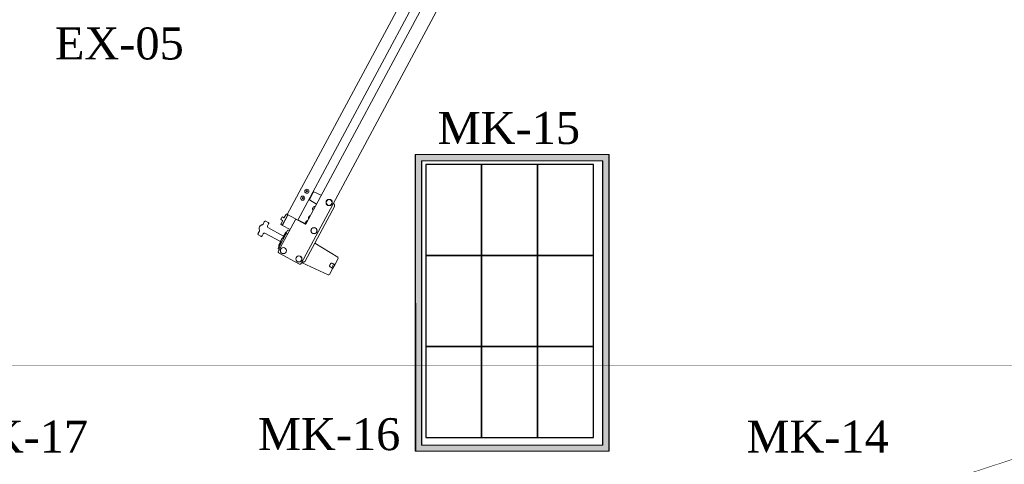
# Model space of a CAD drawing. Extents: x 3940905 to 4145695, y 925352 to 1109797.
# Tile 790 of 1056: x 4036972 to 4038878, y 1100279 to 1101140. Entities that reach past the tile are written whole.
import ezdxf

# ---------------------------------------------------------------- set-up
doc = ezdxf.new("R2010")
doc.units = 0
doc.header["$LTSCALE"] = 750
doc.header["$MEASUREMENT"] = 0
doc.linetypes.add('DASHED', pattern=[0.75, 0.5, -0.25])
doc.layers.add('CKD Equipments', color=252, linetype='CONTINUOUS', lineweight=0)
doc.layers.add('DIMENSIONS', color=251, linetype='CONTINUOUS', lineweight=5)
for name, color, linetype in [('CKD-Hood', 1, 'CONTINUOUS'), ('PDF_A - TEXT', 7, 'CONTINUOUS'), ('PDF_CKD Equipments', 252, 'CONTINUOUS'), ('PDF_EQUI.', 7, 'CONTINUOUS')]:
    doc.layers.add(name, color=color, linetype=linetype)
doc.styles.add('CKD_Dimension Text', font='BOOKOS.TTF')

msp = doc.modelspace()

# ---------------------------------------------------------------- hatches: boundary and pattern name
at = {"layer": 'DIMENSIONS'}
h = msp.add_hatch(color=3, dxfattribs=at)
h.dxf.hatch_style = 1
h.paths.add_polyline_path([(4038113.1, 1100303.9), (4037737.6, 1100303.9), (4037737.6, 1100878.9), (4038113.1, 1100878.9)])
h.paths.add_polyline_path([(4038100.9, 1100315.7), (4037749.8, 1100315.7), (4037749.8, 1100866.7), (4038100.9, 1100866.7)], flags=16)

# ---------------------------------------------------------------- linework, layer by layer
at = {"layer": 'CKD Equipments', "color": 7, "linetype": 'Continuous'}
for p, q in [((4037860.5, 1101308.4, 1423.8), (4037516.8, 1100667.5, 1423.8)), ((4037490.1, 1100762.5, 1423.8), (4037774.5, 1101292.7, 1423.8)), ((4037510.3, 1100751.8, 1423.8), (4037794.6, 1101281.9, 1423.8)), ((4037809.2, 1101272, 1423.8), (4037526.6, 1100745, 1423.8)), ((4037533.1, 1100791.5, 1423.8), (4037541.1, 1100806.4, 1423.8)), ((4037546.8, 1100782.8, 1423.8), (4037533.3, 1100790.8, 1423.8)), ((4037541.8, 1100806.7, 1423.8), (4037556, 1100799.8, 1423.8)), ((4037554.9, 1100800.4, 1423.8), (4037554.8, 1100800.5, 1423.8)), ((4037525, 1100672.2, 1423.8), (4037581.7, 1100777.9, 1423.8)), ((4037538.9, 1100773.3, 1423.8), (4037539, 1100773.2, 1423.8)), ((4037539.3, 1100775.1, 1423.8), (4037539.8, 1100774.8, 1423.8)), ((4037540.3, 1100775.7, 1423.8), (4037539.8, 1100776, 1423.8)), ((4037540, 1100770.8, 1423.8), (4037539.8, 1100770.9, 1423.8)), ((4037541.1, 1100777.3, 1423.8), (4037541.1, 1100777.3, 1423.8)), ((4037543.7, 1100777.8, 1423.8), (4037543.6, 1100777.9, 1423.8)), ((4037579.2, 1100783.8, 1423.8), (4037580.6, 1100783, 1423.8)), ((4037579.7, 1100783.5, 1423.8), (4037579.2, 1100783.8, 1423.8)), ((4037579.7, 1100783.5, 1423.8), (4037579.7, 1100783.5, 1423.8)), ((4037472.7, 1100691.1, 1423.8), (4037505.3, 1100751.9, 1423.8)), ((4037478.1, 1100754.3, 1423.8), (4037479.5, 1100757, 1423.8)), ((4037481.1, 1100750.4, 1423.8), (4037478.1, 1100744.8, 1423.8)), ((4037480.9, 1100751.1, 1423.8), (4037478.7, 1100752.3, 1423.8)), ((4037491.2, 1100761.9, 1423.8), (4037480.5, 1100741.8, 1423.8)), ((4037480.9, 1100741.9, 1423.8), (4037491.5, 1100761.5, 1423.8)), ((4037481.5, 1100757.6, 1423.8), (4037483.7, 1100756.4, 1423.8)), ((4037487.4, 1100762.2, 1423.8), (4037484.4, 1100756.6, 1423.8)), ((4037488.8, 1100757.1, 1423.8), (4037489.1, 1100757.5, 1423.8)), ((4037489, 1100757.5, 1423.8), (4037491.2, 1100761.5, 1423.8)), ((4037489.3, 1100757.6, 1423.8), (4037491.3, 1100761.2, 1423.8)), ((4037491.2, 1100761.9, 1423.8), (4037489.5, 1100762.8, 1423.8)), ((4037524.8, 1100744, 1423.8), (4037491.8, 1100761.7, 1423.8)), ((4037491.8, 1100761.6, 1423.8), (4037524.5, 1100744, 1423.8)), ((4037508, 1100752.7, 1423.8), (4037523.9, 1100744.2, 1423.8)), ((4037524.4, 1100744.4, 1423.8), (4037510.3, 1100751.9, 1423.8)), ((4037510.6, 1100752.5, 1423.8), (4037524.6, 1100745, 1423.8)), ((4037531, 1100755.4, 1423.8), (4037531.1, 1100755.3, 1423.8)), ((4037531.4, 1100757.2, 1423.8), (4037531.9, 1100756.9, 1423.8)), ((4037532.4, 1100757.8, 1423.8), (4037531.9, 1100758.1, 1423.8)), ((4037533.2, 1100759.4, 1423.8), (4037533.2, 1100759.4, 1423.8)), ((4037443.3, 1100743.8, 1423.8), (4037445.7, 1100748.1, 1423.8)), ((4037446.7, 1100749.3, 1423.8), (4037447, 1100749.4, 1423.8)), ((4037447, 1100749.4, 1423.8), (4037447, 1100749.4, 1423.8)), ((4037448.5, 1100749.5, 1423.8), (4037453.5, 1100746.8, 1423.8)), ((4037454.1, 1100744.8, 1423.8), (4037451.8, 1100740.6, 1423.8)), ((4037483.1, 1100720.9, 1423.8), (4037452.8, 1100737.2, 1423.8)), ((4037454.1, 1100744.8, 1423.8), (4037454.1, 1100744.8, 1423.8)), ((4037480.5, 1100741.8, 1423.8), (4037478.7, 1100742.8, 1423.8)), ((4037481.9, 1100744.4, 1423.8), (4037480.5, 1100741.8, 1423.8)), ((4037480.8, 1100742.1, 1423.8), (4037482.9, 1100746.1, 1423.8)), ((4037483, 1100745.8, 1423.8), (4037481, 1100742.2, 1423.8)), ((4037495.6, 1100733.7, 1423.8), (4037481, 1100741.5, 1423.8)), ((4037481, 1100741.4, 1423.8), (4037495.5, 1100733.6, 1423.8)), ((4037482.3, 1100745.1, 1423.8), (4037482.3, 1100745.2, 1423.8)), ((4037482.9, 1100746.1, 1423.8), (4037483.1, 1100746.5, 1423.8)), ((4037494.1, 1100731.8, 1423.8), (4037494.5, 1100731.6, 1423.8)), ((4037524.5, 1100745, 1423.8), (4037524.5, 1100745, 1423.8)), ((4037526.7, 1100749, 1423.8), (4037526.7, 1100749, 1423.8)), ((4037433.5, 1100724.3, 1423.8), (4037433.5, 1100724.6, 1423.8)), ((4037433.5, 1100724.3, 1423.8), (4037433.5, 1100724.3, 1423.8)), ((4037433.9, 1100726.2, 1423.8), (4037436.2, 1100730.5, 1423.8)), ((4037439.3, 1100720.4, 1423.8), (4037434.3, 1100723, 1423.8)), ((4037443.6, 1100725.2, 1423.8), (4037441.3, 1100721, 1423.8)), ((4037477.3, 1100710, 1423.8), (4037447, 1100726.2, 1423.8)), ((4037487.1, 1100724.2, 1423.8), (4037474.8, 1100701.3, 1423.8)), ((4037477.9, 1100711.8, 1423.8), (4037477.9, 1100711.8, 1423.8)), ((4037480.1, 1100715.8, 1423.8), (4037480.1, 1100715.9, 1423.8)), ((4037483.8, 1100722.1, 1423.8), (4037480.8, 1100716.5, 1423.8)), ((4037490, 1100730.6, 1423.8), (4037482.9, 1100717.4, 1423.8)), ((4037483.3, 1100717.2, 1423.8), (4037483, 1100717.3, 1423.8)), ((4037485, 1100723.5, 1423.8), (4037485, 1100723.5, 1423.8)), ((4037485.6, 1100725.4, 1423.8), (4037485.9, 1100725.3, 1423.8)), ((4037486.4, 1100726.1, 1423.8), (4037486.1, 1100726.3, 1423.8)), ((4037487.3, 1100727.9, 1423.8), (4037487.3, 1100727.9, 1423.8)), ((4037489.8, 1100725.1, 1423.8), (4037490.7, 1100724.6, 1423.8)), ((4037478.2, 1100708.6, 1423.8), (4037473, 1100698.9, 1423.8)), ((4037473.8, 1100702.6, 1423.8), (4037473.8, 1100702.6, 1423.8)), ((4037474.2, 1100694.8, 1423.8), (4037474.6, 1100694.6, 1423.8)), ((4037474.4, 1100704.5, 1423.8), (4037474.7, 1100704.4, 1423.8)), ((4037475.2, 1100705.3, 1423.8), (4037474.9, 1100705.4, 1423.8)), ((4037475.6, 1100698.7, 1423.8), (4037476.5, 1100698.1, 1423.8)), ((4037476.2, 1100707, 1423.8), (4037476.1, 1100707, 1423.8)), ((4037477.7, 1100710.8, 1423.8), (4037476.6, 1100708.7, 1423.8)), ((4037478.6, 1100708.4, 1423.8), (4037478.3, 1100708.5, 1423.8)), ((4037543.5, 1100706.8, 1423.8), (4037587.7, 1100680, 1423.8)), ((4037514.1, 1100666.6, 1423.8), (4037473.5, 1100688.4, 1423.8)), ((4037581.9, 1100665.2, 1423.8), (4037588.5, 1100677.4, 1423.8)), ((4037518.6, 1100669.9, 1423.8), (4037519.1, 1100670.8, 1423.8)), ((4037519.1, 1100670.8, 1423.8), (4037518.7, 1100671, 1423.8)), ((4037518.7, 1100671, 1423.8), (4037520.1, 1100670.3, 1423.8)), ((4037569.2, 1100645.5, 1423.8), (4037518.9, 1100669.2, 1423.8)), ((4037571.8, 1100664, 1423.8), (4037573.8, 1100667.6, 1423.8)), ((4037571.8, 1100646.3, 1423.8), (4037578.3, 1100658.5, 1423.8)), ((4037572.3, 1100663.8, 1423.8), (4037574.1, 1100667.3, 1423.8)), ((4037578.1, 1100658, 1423.8), (4037572.6, 1100661.3, 1423.8)), ((4037573, 1100665.6, 1423.8), (4037573.1, 1100665.8, 1423.8)), ((4037575.7, 1100659.7, 1423.8), (4037573.1, 1100661.2, 1423.8)), ((4037575.7, 1100659.7, 1423.8), (4037578, 1100658.5, 1423.8)), ((4037576.2, 1100660, 1423.8), (4037579.5, 1100666.2, 1423.8)), ((4037582.2, 1100665.7, 1423.8), (4037576.4, 1100668.5, 1423.8)), ((4037576.8, 1100668.1, 1423.8), (4037579.5, 1100666.7, 1423.8)), ((4037576.9, 1100659.1, 1423.8), (4037576.8, 1100659.1, 1423.8)), ((4037577.1, 1100658.6, 1423.8), (4037577.3, 1100658.9, 1423.8)), ((4037577.4, 1100658.8, 1423.8), (4037577.2, 1100658.5, 1423.8)), ((4037577.9, 1100658.2, 1423.8), (4037577.2, 1100658.5, 1423.8)), ((4037577.9, 1100658.1, 1423.8), (4037577.9, 1100658.2, 1423.8)), ((4037578, 1100658.2, 1423.8), (4037578.1, 1100658.5, 1423.8)), ((4037581.9, 1100664.8, 1423.8), (4037578.6, 1100658.7, 1423.8)), ((4037581.7, 1100665.5, 1423.8), (4037579.5, 1100666.7, 1423.8)), ((4037580.5, 1100666.2, 1423.8), (4037580.6, 1100666.1, 1423.8)), ((4037581.1, 1100665.9, 1423.8), (4037581.2, 1100666.2, 1423.8)), ((4037581.3, 1100666.1, 1423.8), (4037581.1, 1100665.8, 1423.8)), ((4037582, 1100665.7, 1423.8), (4037581.3, 1100666.1, 1423.8)), ((4037581.8, 1100665.4, 1423.8), (4037582, 1100665.8, 1423.8))]:
    msp.add_line(p, q, dxfattribs=at)
for centre, radius in [((4037528.1, 1100807.6, 1423.8), 4), ((4037528.1, 1100807.6, 1423.8), 1.25), ((4037528.1, 1100807.6, 1423.8), 1.15), ((4037520, 1100794.2, 1423.8), 4), ((4037520, 1100794.2, 1423.8), 1.25), ((4037520, 1100794.2, 1423.8), 1.15), ((4037571.2, 1100785.8, 1423.8), 6), ((4037571.2, 1100785.8, 1423.8), 5.75), ((4037541.9, 1100731.2, 1423.8), 6), ((4037541.9, 1100731.2, 1423.8), 5.75), ((4037482.6, 1100692.6, 1423.8), 6), ((4037482.6, 1100692.6, 1423.8), 5.75), ((4037512.6, 1100676.5, 1423.8), 6), ((4037512.6, 1100676.5, 1423.8), 5.75)]:
    msp.add_circle(centre, radius, dxfattribs=at)
for centre, radius, start, end in [((4037535.8, 1100794.6, 1423.8), 3, 191.7413, 223.1552), ((4037533.5, 1100791.3, 1423.8), 0.5, 151.7949, 239.2949), ((4037540.1, 1100802.5, 1423.8), 3, 80.4346, 111.8485), ((4037541.5, 1100806.2, 1423.8), 0.5, 64.2949, 151.7949), ((4037543.7, 1100773.5, 1423.8), 4.8, 183.1676, 211.4937), ((4037543.6, 1100773.5, 1423.8), 4.67, 168.1898, 169.1721), ((4037543.6, 1100773.5, 1423.8), 4.68, 169.1722, 170.2599), ((4037543.7, 1100773.5, 1423.8), 4.7, 170.2605, 172.3136), ((4037543.7, 1100773.5, 1423.8), 4.72, 172.313, 172.7972), ((4037543.7, 1100773.5, 1423.8), 4.72, 172.7974, 174.3425), ((4037543.7, 1100773.5, 1423.8), 4.73, 174.3423, 175.1123), ((4037543.7, 1100773.5, 1423.8), 4.73, 175.1124, 176.3671), ((4037543.7, 1100773.5, 1423.8), 4.74, 176.3671, 177.3351), ((4037543.7, 1100773.5, 1423.8), 4.74, 177.3351, 178.4761), ((4037543.7, 1100773.5, 1423.8), 4.75, 178.4762, 179.8023), ((4037543.7, 1100773.5, 1423.8), 4.75, 180.7636, 183.329), ((4037543.7, 1100773.5, 1423.8), 4.75, 179.8023, 180.7633), ((4037540.9, 1100773.9, 1423.8), 1.97, 155.0116, 156.3965), ((4037540.9, 1100773.9, 1423.8), 1.96, 154.1714, 155.0108), ((4037541, 1100773.9, 1423.8), 2.01, 157.0534, 159.069), ((4037540.9, 1100773.9, 1423.8), 1.98, 156.3958, 157.0507), ((4037543.6, 1100773.5, 1423.8), 4.64, 166.1125, 168.1913), ((4037540.9, 1100773.9, 1423.8), 1.97, 147.5089, 148.7716), ((4037540.9, 1100773.9, 1423.8), 1.96, 148.7721, 149.7985), ((4037540.9, 1100774, 1423.8), 1.95, 149.7985, 150.8688), ((4037540.9, 1100774, 1423.8), 1.95, 150.8691, 152.949), ((4037540.9, 1100774, 1423.8), 1.96, 152.9494, 154.1715), ((4037541, 1100773.9, 1423.8), 2.01, 144.5205, 146.6548), ((4037540.9, 1100773.9, 1423.8), 1.98, 146.6577, 147.5093), ((4037540, 1100771.2, 1423.8), 0.4, 211.4937, 241.7949), ((4037541.6, 1100775.3, 1423.8), 1.98, 156.0805, 156.9322), ((4037541.6, 1100775.3, 1423.8), 1.97, 154.8183, 156.0809), ((4037541.7, 1100775.3, 1423.8), 2.01, 156.9351, 159.0693), ((4037543.4, 1100773.5, 1423.8), 3.8, 144.23, 159.3598), ((4037541.6, 1100775.3, 1423.8), 1.96, 148.579, 149.4184), ((4037541.6, 1100775.3, 1423.8), 1.95, 149.4182, 150.6404), ((4037541.6, 1100775.3, 1423.8), 1.95, 152.7211, 153.7912), ((4037541.6, 1100775.3, 1423.8), 1.95, 150.6408, 151.5954), ((4037541.6, 1100775.3, 1423.8), 1.95, 151.5954, 152.7208), ((4037541.6, 1100775.3, 1423.8), 1.96, 153.7912, 154.8178), ((4037543.5, 1100773.3, 1423.8), 4.64, 135.3985, 137.4773), ((4037541.7, 1100775.2, 1423.8), 2.01, 144.5208, 146.5364), ((4037541.6, 1100775.3, 1423.8), 1.98, 146.5391, 147.194), ((4037541.6, 1100775.3, 1423.8), 1.97, 147.1933, 148.5782), ((4037543.5, 1100773.3, 1423.8), 4.67, 134.4177, 135.4), ((4037543.5, 1100773.2, 1423.8), 4.68, 133.3299, 134.4176), ((4037543.5, 1100773.2, 1423.8), 4.7, 131.2762, 133.3293), ((4037543.5, 1100773.2, 1423.8), 4.72, 129.2473, 130.7924), ((4037543.5, 1100773.2, 1423.8), 4.72, 130.7926, 131.2768), ((4037544.6, 1100773.1, 1423.8), 4.8, 207.8594, 208.509), ((4037543.5, 1100773.2, 1423.8), 4.73, 128.4775, 129.2475), ((4037543.5, 1100773.2, 1423.8), 4.73, 127.2227, 128.4774), ((4037543.5, 1100773.2, 1423.8), 4.74, 125.1137, 126.2547), ((4037543.5, 1100773.2, 1423.8), 4.74, 126.2547, 127.2227), ((4037543.5, 1100773.2, 1423.8), 4.75, 123.7875, 125.1136), ((4037543.5, 1100773.2, 1423.8), 4.75, 122.8265, 123.7875), ((4037543.5, 1100773.2, 1423.8), 4.75, 120.2608, 122.8262), ((4037543.5, 1100773.2, 1423.8), 4.8, 92.0961, 120.4222), ((4037543.4, 1100777.6, 1423.8), 0.4, 61.7949, 92.0961), ((4037544.4, 1100772.7, 1423.8), 4.8, 95.0808, 95.7304), ((4037489.3, 1100757.2, 1423.8), 0.503, 152.8174, 165.1252), ((4037489.3, 1100757.2, 1423.8), 0.499, 165.1215, 169.7128), ((4037507.1, 1100751, 1423.8), 2, 61.7949, 151.7949), ((4037533.3, 1100742.8, 1423.8), 9.08, 123.1928, 137.1273), ((4037529.1, 1100749.4, 1423.8), 1.25, 66.7092, 123.1928), ((4037535.8, 1100755.6, 1423.8), 4.8, 183.1676, 200.9787), ((4037535.7, 1100755.6, 1423.8), 4.67, 168.1898, 169.1721), ((4037535.7, 1100755.6, 1423.8), 4.68, 169.1722, 170.2599), ((4037535.8, 1100755.6, 1423.8), 4.7, 170.2605, 172.3136), ((4037535.8, 1100755.6, 1423.8), 4.72, 172.313, 172.7972), ((4037535.8, 1100755.6, 1423.8), 4.72, 172.7974, 174.3425), ((4037535.8, 1100755.6, 1423.8), 4.73, 174.3423, 175.1123), ((4037535.8, 1100755.6, 1423.8), 4.73, 175.1124, 176.3671), ((4037535.8, 1100755.6, 1423.8), 4.74, 176.3671, 177.3351), ((4037535.8, 1100755.6, 1423.8), 4.75, 178.4762, 179.8023), ((4037535.8, 1100755.6, 1423.8), 4.74, 177.3351, 178.4761), ((4037535.8, 1100755.6, 1423.8), 4.75, 180.7636, 183.329), ((4037535.8, 1100755.6, 1423.8), 4.75, 179.8023, 180.7633), ((4037533, 1100756.1, 1423.8), 1.97, 155.0116, 156.3965), ((4037533, 1100756.1, 1423.8), 1.96, 154.1714, 155.0108), ((4037535.7, 1100755.6, 1423.8), 4.64, 166.1125, 168.1913), ((4037533.1, 1100756, 1423.8), 2.01, 157.0534, 159.069), ((4037533, 1100756, 1423.8), 1.98, 156.3958, 157.0507), ((4037533, 1100756.1, 1423.8), 1.97, 147.5089, 148.7716), ((4037533, 1100756.1, 1423.8), 1.96, 148.7721, 149.7985), ((4037533, 1100756.1, 1423.8), 1.95, 149.7985, 150.8688), ((4037533, 1100756.1, 1423.8), 1.95, 150.8691, 152.949), ((4037533, 1100756.1, 1423.8), 1.96, 152.9494, 154.1715), ((4037533.1, 1100756, 1423.8), 2.01, 144.5205, 146.6548), ((4037533, 1100756, 1423.8), 1.98, 146.6577, 147.5093), ((4037533.8, 1100757.4, 1423.8), 1.98, 156.0805, 156.9322), ((4037533.7, 1100757.4, 1423.8), 1.97, 154.8183, 156.0809), ((4037533.8, 1100757.4, 1423.8), 2.01, 156.9351, 159.0693), ((4037535.5, 1100755.6, 1423.8), 3.8, 144.23, 159.3598), ((4037533.7, 1100757.4, 1423.8), 1.96, 148.579, 149.4184), ((4037533.7, 1100757.4, 1423.8), 1.95, 149.4182, 150.6404), ((4037533.7, 1100757.4, 1423.8), 1.95, 152.7211, 153.7912), ((4037533.7, 1100757.4, 1423.8), 1.95, 150.6408, 151.5954), ((4037533.7, 1100757.4, 1423.8), 1.95, 151.5954, 152.7208), ((4037533.7, 1100757.4, 1423.8), 1.96, 153.7912, 154.8178), ((4037535.6, 1100755.4, 1423.8), 4.64, 135.3985, 137.4773), ((4037533.8, 1100757.4, 1423.8), 2.01, 144.5208, 146.5364), ((4037533.8, 1100757.4, 1423.8), 1.98, 146.5391, 147.194), ((4037533.7, 1100757.4, 1423.8), 1.97, 147.1933, 148.5782), ((4037535.6, 1100755.3, 1423.8), 4.68, 133.3299, 134.4176), ((4037535.6, 1100755.4, 1423.8), 4.67, 134.4177, 135.4), ((4037535.6, 1100755.3, 1423.8), 4.7, 131.2762, 133.3293), ((4037535.6, 1100755.3, 1423.8), 4.72, 129.2473, 130.7924), ((4037535.6, 1100755.3, 1423.8), 4.72, 130.7926, 131.2768), ((4037535.6, 1100755.3, 1423.8), 4.73, 128.4775, 129.2475), ((4037535.6, 1100755.3, 1423.8), 4.73, 127.2227, 128.4774), ((4037535.6, 1100755.3, 1423.8), 4.74, 125.1137, 126.2547), ((4037535.6, 1100755.3, 1423.8), 4.74, 126.2547, 127.2227), ((4037535.6, 1100755.3, 1423.8), 4.75, 123.7875, 125.1136), ((4037535.6, 1100755.3, 1423.8), 4.75, 122.8265, 123.7875), ((4037535.6, 1100755.3, 1423.8), 4.75, 120.2608, 122.8262), ((4037535.6, 1100755.3, 1423.8), 4.8, 102.6111, 120.4222), ((4037443.1, 1100735.4, 1423.8), 7.5, 98.9795, 204.6103), ((4037434.4, 1100731.4, 1423.8), 2, 331.7949, 24.6103), ((4037441.6, 1100744.8, 1423.8), 2, 278.9795, 331.7949), ((4037448.3, 1100746.7, 1423.8), 3, 121.7949, 151.7949), ((4037454, 1100739.4, 1423.8), 2.5, 151.7949, 241.7949), ((4037483.1, 1100745.7, 1423.8), 1.8, 224.2586, 229.2039), ((4037486.1, 1100749.4, 1423.8), 5.62, 227.5493, 229.1241), ((4037483.1, 1100745.7, 1423.8), 1, 208.9408, 218.6949), ((4037483.3, 1100746, 1423.8), 0.504, 133.914, 150.7586), ((4037492.7, 1100729.2, 1423.8), 3, 62.5449, 151.7949), ((4037524.8, 1100746, 1423.8), 2, 241.7949, 331.7949), ((4037533.3, 1100742.8, 1423.8), 9.08, 166.4625, 171.1121), ((4037533.2, 1100742.8, 1423.8), 8.95, 164.7015, 166.1893), ((4037533.2, 1100742.8, 1423.8), 8.95, 156.4556, 164.6967), ((4037533.2, 1100742.8, 1423.8), 8.94, 155.1452, 156.4496), ((4037533.3, 1100742.8, 1423.8), 8.79, 149.1859, 154.4039), ((4037533.3, 1100743, 1423.8), 8.94, 147.1402, 148.4446), ((4037533.3, 1100743, 1423.8), 8.95, 138.8931, 147.1342), ((4037533.3, 1100743, 1423.8), 8.95, 137.4005, 138.8883), ((4037436.5, 1100724.7, 1423.8), 3, 151.7949, 181.7949), ((4037445.8, 1100724, 1423.8), 2.5, 61.7949, 151.7949), ((4037486.7, 1100709.7, 1423.8), 9.08, 166.4625, 180.397), ((4037486.6, 1100709.7, 1423.8), 8.95, 164.7015, 166.1893), ((4037486.6, 1100709.7, 1423.8), 8.95, 156.4556, 164.6967), ((4037486.6, 1100709.7, 1423.8), 8.94, 155.1452, 156.4496), ((4037486.7, 1100709.7, 1423.8), 8.79, 149.1859, 154.4039), ((4037486.7, 1100709.8, 1423.8), 8.94, 147.1402, 148.4446), ((4037486.7, 1100709.8, 1423.8), 8.95, 138.8931, 147.1342), ((4037486.7, 1100709.8, 1423.8), 8.95, 137.4005, 138.8883), ((4037486.7, 1100709.7, 1423.8), 9.08, 123.1928, 137.1273), ((4037482.5, 1100716.2, 1423.8), 1.25, 61.7949, 123.1928), ((4037485.1, 1100721.4, 1423.8), 1.5, 98.6415, 151.7949), ((4037491.9, 1100722.4, 1423.8), 7, 170.977, 176.5148), ((4037486.4, 1100722.7, 1423.8), 1.5, 176.5148, 222.0728), ((4037491.9, 1100722.4, 1423.8), 7.01, 167.933, 169.4897), ((4037491.9, 1100722.4, 1423.8), 7.01, 169.4898, 171.0539), ((4037491.9, 1100722.4, 1423.8), 7.04, 164.0819, 164.8136), ((4037491.9, 1100722.4, 1423.8), 7.04, 164.8136, 165.8085), ((4037491.9, 1100722.4, 1423.8), 7.03, 165.8086, 166.3765), ((4037491.9, 1100722.4, 1423.8), 7.02, 166.3765, 167.6492), ((4037491.9, 1100722.4, 1423.8), 7.02, 167.6493, 167.9331), ((4037492, 1100722.4, 1423.8), 7.09, 161.6633, 162.3863), ((4037492, 1100722.4, 1423.8), 7.07, 162.3862, 163.2403), ((4037492, 1100722.4, 1423.8), 7.05, 163.2404, 164.0819), ((4037492.1, 1100722.3, 1423.8), 7.19, 158.5414, 160.0914), ((4037492, 1100722.4, 1423.8), 7.14, 160.093, 160.6489), ((4037492, 1100722.4, 1423.8), 7.11, 160.6487, 161.663), ((4037489.2, 1100723.2, 1423.8), 4.24, 153.2716, 153.9103), ((4037489.2, 1100723.2, 1423.8), 4.21, 153.9106, 154.2197), ((4037489.2, 1100723.2, 1423.8), 4.18, 154.2187, 155.1796), ((4037489.3, 1100723.2, 1423.8), 4.27, 150.9027, 151.3882), ((4037489.3, 1100723.2, 1423.8), 4.26, 150.431, 150.9026), ((4037489.3, 1100723.2, 1423.8), 4.28, 151.3881, 152.3309), ((4037489.3, 1100723.2, 1423.8), 4.27, 152.3307, 152.8859), ((4037489.3, 1100723.2, 1423.8), 4.26, 152.886, 153.2719), ((4037489.2, 1100723.2, 1423.8), 4.18, 148.4104, 149.4447), ((4037489.2, 1100723.2, 1423.8), 4.24, 149.8465, 150.4312), ((4037489.2, 1100723.2, 1423.8), 4.22, 149.4436, 149.8463), ((4037492.5, 1100722.3, 1423.8), 7.18, 147.8025, 155.7873), ((4037490, 1100724.5, 1423.8), 4.24, 153.1586, 153.7433), ((4037489.9, 1100724.5, 1423.8), 4.22, 153.7435, 154.1462), ((4037489.9, 1100724.5, 1423.8), 4.18, 154.1451, 155.1794), ((4037490, 1100724.5, 1423.8), 4.28, 151.2589, 151.692), ((4037490, 1100724.5, 1423.8), 4.27, 150.7039, 151.259), ((4037490, 1100724.5, 1423.8), 4.28, 151.692, 152.2017), ((4037490, 1100724.5, 1423.8), 4.27, 152.2016, 152.6872), ((4037490, 1100724.5, 1423.8), 4.26, 152.6872, 153.1588), ((4037492.2, 1100722.6, 1423.8), 7.19, 143.4984, 145.0484), ((4037489.9, 1100724.5, 1423.8), 4.24, 149.6796, 150.3182), ((4037489.9, 1100724.5, 1423.8), 4.21, 149.3701, 149.6793), ((4037489.9, 1100724.5, 1423.8), 4.18, 148.4102, 149.3711), ((4037490, 1100724.5, 1423.8), 4.26, 150.3179, 150.7039), ((4037492.2, 1100722.6, 1423.8), 7.14, 142.9409, 143.4968), ((4037492.2, 1100722.7, 1423.8), 7.11, 141.9268, 142.9411), ((4037492.1, 1100722.7, 1423.8), 7.07, 140.3495, 141.2036), ((4037492.1, 1100722.7, 1423.8), 7.09, 141.2035, 141.9265), ((4037492.1, 1100722.7, 1423.8), 7.05, 139.5079, 140.3494), ((4037492.1, 1100722.7, 1423.8), 7.04, 137.7813, 138.7762), ((4037492.1, 1100722.7, 1423.8), 7.04, 138.7762, 139.5079), ((4037492.1, 1100722.7, 1423.8), 7.02, 135.9406, 137.2133), ((4037492.1, 1100722.7, 1423.8), 7.03, 137.2133, 137.7812), ((4037492.1, 1100722.7, 1423.8), 7.01, 134.1001, 135.6568), ((4037492.1, 1100722.7, 1423.8), 7.02, 135.6567, 135.9405), ((4037488.8, 1100723.3, 1423.8), 2, 62.7949, 151.7949), ((4037492.1, 1100722.7, 1423.8), 7.01, 132.5359, 134.1), ((4037492.1, 1100722.8, 1423.8), 7, 127.075, 132.6128), ((4037488.8, 1100727.1, 1423.8), 1.5, 81.517, 127.075), ((4037475.7, 1100697.5, 1423.8), 3, 151.7949, 241.0449), ((4037480.7, 1100701.5, 1423.8), 7, 170.977, 176.5148), ((4037475.2, 1100701.9, 1423.8), 1.5, 176.5148, 222.0728), ((4037480.7, 1100701.5, 1423.8), 7.01, 167.933, 169.4897), ((4037480.7, 1100701.5, 1423.8), 7.01, 169.4898, 171.0539), ((4037480.7, 1100701.5, 1423.8), 7.04, 164.8136, 165.8085), ((4037480.7, 1100701.5, 1423.8), 7.03, 165.8086, 166.3765), ((4037480.7, 1100701.5, 1423.8), 7.02, 166.3765, 167.6492), ((4037480.7, 1100701.5, 1423.8), 7.02, 167.6493, 167.9331), ((4037480.8, 1100701.5, 1423.8), 7.09, 161.6633, 162.3863), ((4037480.8, 1100701.5, 1423.8), 7.07, 162.3862, 163.2403), ((4037480.8, 1100701.5, 1423.8), 7.05, 163.2404, 164.0819), ((4037480.7, 1100701.5, 1423.8), 7.04, 164.0819, 164.8136), ((4037480.9, 1100701.5, 1423.8), 7.19, 158.5414, 160.0914), ((4037480.8, 1100701.5, 1423.8), 7.14, 160.093, 160.6489), ((4037480.8, 1100701.5, 1423.8), 7.11, 160.6487, 161.663), ((4037478, 1100702.3, 1423.8), 4.24, 153.2716, 153.9103), ((4037478, 1100702.3, 1423.8), 4.21, 153.9106, 154.2197), ((4037478, 1100702.3, 1423.8), 4.18, 154.2187, 155.1796), ((4037478.1, 1100702.3, 1423.8), 4.27, 150.9027, 151.3882), ((4037478.1, 1100702.3, 1423.8), 4.26, 150.431, 150.9026), ((4037478.1, 1100702.3, 1423.8), 4.28, 151.3881, 152.3309), ((4037478.1, 1100702.3, 1423.8), 4.27, 152.3307, 152.8859), ((4037478.1, 1100702.3, 1423.8), 4.26, 152.886, 153.2719), ((4037478, 1100702.3, 1423.8), 4.22, 149.4436, 149.8463), ((4037478, 1100702.3, 1423.8), 4.18, 148.4104, 149.4447), ((4037478, 1100702.3, 1423.8), 4.24, 149.8465, 150.4312), ((4037476.6, 1100700.4, 1423.8), 2, 151.7949, 240.7949), ((4037481.3, 1100701.4, 1423.8), 7.18, 147.8025, 155.7873), ((4037478.8, 1100703.6, 1423.8), 4.24, 153.1586, 153.7433), ((4037478.7, 1100703.6, 1423.8), 4.22, 153.7435, 154.1462), ((4037478.7, 1100703.7, 1423.8), 4.18, 154.1451, 155.1794), ((4037478.8, 1100703.6, 1423.8), 4.28, 151.692, 152.2017), ((4037478.8, 1100703.6, 1423.8), 4.28, 151.2589, 151.692), ((4037478.8, 1100703.6, 1423.8), 4.27, 150.7039, 151.259), ((4037478.8, 1100703.6, 1423.8), 4.27, 152.2016, 152.6872), ((4037478.8, 1100703.6, 1423.8), 4.26, 152.6872, 153.1588), ((4037481, 1100701.7, 1423.8), 7.19, 143.4984, 145.0484), ((4037478.7, 1100703.7, 1423.8), 4.18, 148.4102, 149.3711), ((4037478.8, 1100703.6, 1423.8), 4.24, 149.6796, 150.3182), ((4037478.7, 1100703.7, 1423.8), 4.21, 149.3701, 149.6793), ((4037478.8, 1100703.6, 1423.8), 4.26, 150.3179, 150.7039), ((4037481, 1100701.8, 1423.8), 7.11, 141.9268, 142.9411), ((4037481, 1100701.8, 1423.8), 7.14, 142.9409, 143.4968), ((4037480.9, 1100701.8, 1423.8), 7.07, 140.3495, 141.2036), ((4037480.9, 1100701.8, 1423.8), 7.09, 141.2035, 141.9265), ((4037480.9, 1100701.8, 1423.8), 7.05, 139.5079, 140.3494), ((4037480.9, 1100701.8, 1423.8), 7.04, 137.7813, 138.7762), ((4037480.9, 1100701.8, 1423.8), 7.04, 138.7762, 139.5079), ((4037480.9, 1100701.8, 1423.8), 7.02, 135.9406, 137.2133), ((4037480.9, 1100701.8, 1423.8), 7.03, 137.2133, 137.7812), ((4037480.9, 1100701.9, 1423.8), 7.01, 134.1001, 135.6568), ((4037480.9, 1100701.8, 1423.8), 7.02, 135.6567, 135.9405), ((4037480.9, 1100701.9, 1423.8), 7.01, 132.5359, 134.1), ((4037480.9, 1100701.9, 1423.8), 7, 127.075, 132.6128), ((4037477.9, 1100708, 1423.8), 1.5, 151.7949, 204.9483), ((4037477.6, 1100706.3, 1423.8), 1.5, 81.517, 127.075), ((4037478.9, 1100709.6, 1423.8), 1.25, 180.397, 241.7949), ((4037474.5, 1100690.2, 1423.8), 2, 151.7949, 241.7949), ((4037586.7, 1100678.3, 1423.8), 2, 331.7949, 58.7949), ((4037515, 1100668.4, 1423.8), 2, 241.7949, 331.7949), ((4037519.1, 1100669.6, 1423.8), 0.5, 151.7949, 244.7949), ((4037518.6, 1100680.9, 1423.8), 10.9, 292.4948, 293.1801), ((4037522.1, 1100674.9, 1423.8), 3.98, 306.7313, 310.8111), ((4037573.6, 1100663.1, 1423.8), 2, 151.7949, 238.7949), ((4037574.1, 1100662.9, 1423.8), 2, 151.7949, 240.7949), ((4037573.4, 1100665.4, 1423.8), 0.5, 151.7949, 210.3321), ((4037573.5, 1100665.5, 1423.8), 0.5, 93.2577, 151.7949), ((4037575.5, 1100666.6, 1423.8), 2, 64.7949, 151.7949), ((4037575.9, 1100666.3, 1423.8), 2, 62.7949, 151.7949), ((4037578.2, 1100659, 1423.8), 0.5, 242.7949, 331.7949), ((4037581.5, 1100665.1, 1423.8), 0.5, 331.7949, 60.7949), ((4037570.1, 1100647.3, 1423.8), 2, 244.7949, 331.7949)]:
    msp.add_arc(centre, radius, start, end, dxfattribs=at)
at = {"layer": 'CKD Equipments', "color": 7, "linetype": 'Continuous', "extrusion": (0, 0, -1)}
for centre, major_axis, ratio, start_param, end_param in [((4037491.6, 1100761.2, 1423.8), (-0.144, 0.479), 0.999924, -0.78536, 0), ((4037491.6, 1100761.2, 1423.8), (0.144, -0.479), 0.999924, 3.141593, 3.534268), ((4037491.7, 1100761.4, 1423.8), (0.072, -0.239), 0.999695, 2.356347, 3.926839), ((4037491.6, 1100761.2, 1423.8), (-0.144, 0.479), 0.999924, 0.392676, 0.78536), ((4037481.2, 1100741.9, 1423.8), (-0.479, -0.144), 0.999924, -0.78536, 0.78536), ((4037481.2, 1100741.7, 1423.8), (-0.239, -0.072), 0.999695, -0.785246, 0.785246)]:
    msp.add_ellipse(centre, major_axis=major_axis, ratio=ratio, start_param=start_param, end_param=end_param, dxfattribs=at)
at = {"layer": 'CKD Equipments', "color": 7, "linetype": 'Continuous'}
for points, knots in [([(4037579.7, 1100783.5, 1423.8), (4037579.7, 1100783.5, 1423.8), (4037579.7, 1100783.5, 1423.8), (4037579.7, 1100783.5, 1423.8), (4037579.7, 1100783.5, 1423.8)], [0, 0, 0, 0, 0.486305, 1, 1, 1, 1]), ([(4037581.7, 1100777.9, 1423.8), (4037581.7, 1100778, 1423.8), (4037581.8, 1100778.2, 1423.8), (4037581.8, 1100778.6, 1423.8), (4037581.8, 1100778.9, 1423.8), (4037581.8, 1100779.4, 1423.8), (4037581.7, 1100779.9, 1423.8), (4037581.6, 1100780.5, 1423.8), (4037581.5, 1100781.2, 1423.8), (4037581.3, 1100781.7, 1423.8), (4037581.1, 1100782.1, 1423.8), (4037581, 1100782.4, 1423.8), (4037580.9, 1100782.7, 1423.8), (4037580.7, 1100782.8, 1423.8), (4037580.6, 1100782.9, 1423.8), (4037580.6, 1100783, 1423.8)], [0, 0, 0, 0, 0.0625, 0.125, 0.1875, 0.25, 0.375, 0.5, 0.625, 0.75, 0.8125, 0.875, 0.9375, 0.96875, 1, 1, 1, 1]), ([(4037581.7, 1100777.9, 1423.8), (4037581.7, 1100778, 1423.8), (4037581.8, 1100778.1, 1423.8), (4037581.8, 1100778.3, 1423.8), (4037581.8, 1100778.3, 1423.8)], [0, 0, 0, 0, 0.871353, 1, 1, 1, 1]), ([(4037478.1, 1100754.3, 1423.8), (4037478, 1100754.1, 1423.8), (4037477.9, 1100753.8, 1423.8), (4037477.9, 1100753.2, 1423.8), (4037478.2, 1100752.6, 1423.8), (4037478.5, 1100752.4, 1423.8), (4037478.7, 1100752.3, 1423.8)], [0, 0, 0, 0, 0.250005, 0.5, 0.749994, 1, 1, 1, 1]), ([(4037479.5, 1100757, 1423.8), (4037479.6, 1100757.1, 1423.8), (4037479.8, 1100757.4, 1423.8), (4037480.4, 1100757.7, 1423.8), (4037481, 1100757.8, 1423.8), (4037481.4, 1100757.7, 1423.8), (4037481.5, 1100757.6, 1423.8)], [0, 0, 0, 0, 0.250005, 0.5, 0.749995, 1, 1, 1, 1]), ([(4037481.1, 1100750.4, 1423.8), (4037481.2, 1100750.5, 1423.8), (4037481.2, 1100750.8, 1423.8), (4037481, 1100751, 1423.8), (4037480.9, 1100751.1, 1423.8)], [0, 0, 0, 0, 0.5, 1, 1, 1, 1]), ([(4037487.4, 1100762.2, 1423.8), (4037487.5, 1100762.4, 1423.8), (4037487.8, 1100762.7, 1423.8), (4037488.3, 1100763, 1423.8), (4037488.9, 1100763, 1423.8), (4037489.3, 1100762.9, 1423.8), (4037489.5, 1100762.8, 1423.8)], [0, 0, 0, 0, 0.250005, 0.5, 0.749995, 1, 1, 1, 1]), ([(4037489, 1100756.9, 1423.8), (4037488.9, 1100756.9, 1423.8), (4037488.8, 1100757.1, 1423.8), (4037488.8, 1100757.2, 1423.8), (4037488.8, 1100757.3, 1423.8)], [0, 0, 0, 0, 0.500068, 1, 1, 1, 1]), ([(4037447, 1100749.4, 1423.8), (4037447.2, 1100749.6, 1423.8), (4037447.8, 1100749.7, 1423.8), (4037448.3, 1100749.6, 1423.8), (4037448.5, 1100749.5, 1423.8)], [0, 0, 0, 0, 0.500033, 1, 1, 1, 1]), ([(4037454.1, 1100744.8, 1423.8), (4037454.3, 1100745.1, 1423.8), (4037454.3, 1100746, 1423.8), (4037453.8, 1100746.6, 1423.8), (4037453.5, 1100746.8, 1423.8)], [0, 0, 0, 0, 0.500014, 1, 1, 1, 1]), ([(4037478.1, 1100744.8, 1423.8), (4037478, 1100744.6, 1423.8), (4037477.9, 1100744.3, 1423.8), (4037477.9, 1100743.7, 1423.8), (4037478.2, 1100743.1, 1423.8), (4037478.5, 1100742.9, 1423.8), (4037478.7, 1100742.8, 1423.8)], [0, 0, 0, 0, 0.250005, 0.5, 0.749994, 1, 1, 1, 1]), ([(4037483.4, 1100746.5, 1423.8), (4037483.3, 1100746.5, 1423.8), (4037483.1, 1100746.5, 1423.8), (4037483, 1100746.4, 1423.8), (4037482.9, 1100746.4, 1423.8)], [0, 0, 0, 0, 0.500068, 1, 1, 1, 1]), ([(4037525.1, 1100746.6, 1423.8), (4037525.1, 1100746.6, 1423.8), (4037525.1, 1100746.6, 1423.8), (4037525.1, 1100746.6, 1423.8), (4037525.1, 1100746.6, 1423.8)], [0, 0, 0, 0, 0.493429, 1, 1, 1, 1]), ([(4037525.1, 1100746.6, 1423.8), (4037525.1, 1100746.6, 1423.8), (4037525.3, 1100746.6, 1423.8), (4037525.4, 1100746.6, 1423.8), (4037525.4, 1100746.6, 1423.8)], [0, 0, 0, 0, 0.413042, 1, 1, 1, 1]), ([(4037525.8, 1100747.3, 1423.8), (4037525.8, 1100747.4, 1423.8), (4037525.7, 1100747.5, 1423.8), (4037525.7, 1100747.6, 1423.8), (4037525.7, 1100747.6, 1423.8)], [0, 0, 0, 0, 0.586958, 1, 1, 1, 1]), ([(4037525.7, 1100747.6, 1423.8), (4037525.7, 1100747.6, 1423.8), (4037525.7, 1100747.6, 1423.8), (4037525.7, 1100747.6, 1423.8), (4037525.7, 1100747.6, 1423.8)], [0, 0, 0, 0, 0.506571, 1, 1, 1, 1]), ([(4037433.5, 1100724.3, 1423.8), (4037433.5, 1100724, 1423.8), (4037433.7, 1100723.5, 1423.8), (4037434.1, 1100723.2, 1423.8), (4037434.3, 1100723, 1423.8)], [0, 0, 0, 0, 0.500034, 1, 1, 1, 1]), ([(4037441.3, 1100721, 1423.8), (4037441.1, 1100720.7, 1423.8), (4037440.5, 1100720.1, 1423.8), (4037439.6, 1100720.2, 1423.8), (4037439.3, 1100720.4, 1423.8)], [0, 0, 0, 0, 0.500002, 1, 1, 1, 1]), ([(4037478.5, 1100713.4, 1423.8), (4037478.5, 1100713.5, 1423.8), (4037478.6, 1100713.5, 1423.8), (4037478.8, 1100713.5, 1423.8), (4037478.8, 1100713.5, 1423.8)], [0, 0, 0, 0, 0.413042, 1, 1, 1, 1]), ([(4037478.5, 1100713.4, 1423.8), (4037478.5, 1100713.4, 1423.8), (4037478.5, 1100713.4, 1423.8), (4037478.5, 1100713.4, 1423.8), (4037478.5, 1100713.4, 1423.8)], [0, 0, 0, 0, 0.493429, 1, 1, 1, 1]), ([(4037479.2, 1100714.2, 1423.8), (4037479.2, 1100714.2, 1423.8), (4037479.1, 1100714.3, 1423.8), (4037479.1, 1100714.4, 1423.8), (4037479.1, 1100714.5, 1423.8)], [0, 0, 0, 0, 0.586958, 1, 1, 1, 1]), ([(4037479.1, 1100714.5, 1423.8), (4037479.1, 1100714.5, 1423.8), (4037479.1, 1100714.5, 1423.8), (4037479.1, 1100714.5, 1423.8), (4037479.1, 1100714.5, 1423.8)], [0, 0, 0, 0, 0.506571, 1, 1, 1, 1]), ([(4037525, 1100672.2, 1423.8), (4037524.9, 1100672.1, 1423.8), (4037524.7, 1100671.9, 1423.8), (4037524.5, 1100671.7, 1423.8), (4037524.2, 1100671.5, 1423.8), (4037523.8, 1100671.3, 1423.8), (4037523.3, 1100671, 1423.8), (4037522.7, 1100670.8, 1423.8), (4037522.2, 1100670.6, 1423.8), (4037521.8, 1100670.4, 1423.8), (4037521.5, 1100670.3, 1423.8), (4037521.2, 1100670.3, 1423.8), (4037520.8, 1100670.2, 1423.8), (4037520.5, 1100670.2, 1423.8), (4037520.3, 1100670.2, 1423.8), (4037520.1, 1100670.3, 1423.8)], [0, 0, 0, 0, 0.0625, 0.125, 0.1875, 0.25, 0.375, 0.5, 0.625, 0.6875, 0.75, 0.8125, 0.875, 0.9375, 1, 1, 1, 1]), ([(4037520.8, 1100670.2, 1423.8), (4037520.8, 1100670.2, 1423.8), (4037520.7, 1100670.2, 1423.8), (4037520.6, 1100670.2, 1423.8), (4037520.5, 1100670.2, 1423.8), (4037520.5, 1100670.2, 1423.8)], [0, 0, 0, 0, 0.02406, 0.977892, 1, 1, 1, 1]), ([(4037522.2, 1100670.6, 1423.8), (4037522.2, 1100670.6, 1423.8), (4037521.9, 1100670.5, 1423.8), (4037521.7, 1100670.4, 1423.8), (4037521.5, 1100670.4, 1423.8)], [0, 0, 0, 0, 0.139504, 1, 1, 1, 1]), ([(4037523.8, 1100671.3, 1423.8), (4037523.7, 1100671.2, 1423.8), (4037523.5, 1100671.1, 1423.8), (4037523.3, 1100671, 1423.8), (4037523.3, 1100671, 1423.8)], [0, 0, 0, 0, 0.966345, 1, 1, 1, 1]), ([(4037575.8, 1100659.6, 1423.8), (4037575.9, 1100659.6, 1423.8), (4037576.1, 1100659.8, 1423.8), (4037576.1, 1100659.9, 1423.8), (4037576.2, 1100660, 1423.8)], [0, 0, 0, 0, 0.379419, 1, 1, 1, 1]), ([(4037579.6, 1100666.7, 1423.8), (4037579.7, 1100666.6, 1423.8), (4037579.6, 1100666.4, 1423.8), (4037579.5, 1100666.3, 1423.8), (4037579.5, 1100666.2, 1423.8)], [0, 0, 0, 0, 0.379656, 1, 1, 1, 1])]:
    msp.add_open_spline(points, degree=3, knots=knots, dxfattribs=at)
for points in [[(4037580.8, 1100782.7, 1423.8), (4037580.8, 1100782.8, 1423.8), (4037580.7, 1100782.9, 1423.8), (4037580.6, 1100783, 1423.8)], [(4037581.8, 1100778.3, 1423.8), (4037581.8, 1100778.4, 1423.8), (4037581.8, 1100778.5, 1423.8), (4037581.8, 1100778.6, 1423.8)], [(4037484.4, 1100756.6, 1423.8), (4037484.4, 1100756.5, 1423.8), (4037484.1, 1100756.3, 1423.8), (4037483.8, 1100756.3, 1423.8), (4037483.7, 1100756.4, 1423.8)], [(4037489.2, 1100757.4, 1423.8), (4037489.2, 1100757.4, 1423.8), (4037489.3, 1100757.5, 1423.8), (4037489.3, 1100757.6, 1423.8)], [(4037482.8, 1100746.2, 1423.8), (4037482.9, 1100746.3, 1423.8), (4037482.9, 1100746.4, 1423.8), (4037483, 1100746.4, 1423.8)], [(4037483, 1100745.8, 1423.8), (4037483, 1100745.9, 1423.8), (4037483.1, 1100745.9, 1423.8), (4037483.1, 1100746, 1423.8)], [(4037575.8, 1100659.7, 1423.8), (4037575.8, 1100659.6, 1423.8), (4037575.8, 1100659.6, 1423.8), (4037575.8, 1100659.6, 1423.8)], [(4037579.5, 1100666.7, 1423.8), (4037579.6, 1100666.7, 1423.8), (4037579.6, 1100666.7, 1423.8), (4037579.6, 1100666.7, 1423.8)]]:
    msp.add_open_spline(points, degree=3, dxfattribs=at)
at = {"layer": 'CKD-Hood', "linetype": 'DASHED', "const_width": 1, "elevation": -7.6}
msp.add_lwpolyline([(4036247.5, 1100470.1), (4039447.5, 1100470.1), (4039447.5, 1099420.1), (4036247.5, 1099420.1), (4036247.5, 1100470.1), (4039447.5, 1099420.1), (4036247.5, 1099420.1), (4039447.5, 1100470.1)], dxfattribs=at)
at = {"layer": 'DIMENSIONS', "elevation": -7.6}
for points in [[(4038113.1, 1100303.9), (4037737.6, 1100303.9), (4037737.6, 1100878.9), (4038113.1, 1100878.9)], [(4038100.9, 1100315.7), (4037749.8, 1100315.7), (4037749.8, 1100866.7), (4038100.9, 1100866.7)]]:
    msp.add_lwpolyline(points, close=True, dxfattribs=at)
at = {"layer": 'PDF_CKD Equipments', "color": 252, "true_color": 0x989898, "elevation": -7.6}
for points in [[(4037737.6, 1100878.9), (4037738.1, 1100303.9)], [(4037737.6, 1100878.9), (4037738.1, 1100303.9)], [(4037749.8, 1100866.7), (4037749.8, 1100315.7)], [(4037749.8, 1100866.7), (4037749.8, 1100315.7)], [(4038100.9, 1100315.7), (4038100.9, 1100866.7)], [(4038100.9, 1100315.7), (4038100.9, 1100866.7)], [(4038113.1, 1100303.9), (4038113.1, 1100878.9)], [(4038113.1, 1100303.9), (4038113.1, 1100878.9)]]:
    msp.add_lwpolyline(points, dxfattribs=at)
at = {"layer": 'PDF_EQUI.', "color": 4, "true_color": 0x00ffff, "elevation": -7.6}
for points in [[(4037866.3, 1100683), (4037866.3, 1100859.1), (4037758.5, 1100859.1), (4037758.5, 1100683)], [(4037866.3, 1100683), (4037866.3, 1100859.1), (4037758.5, 1100859.1), (4037758.5, 1100683)], [(4037974.2, 1100683), (4037974.2, 1100859.1), (4037866.3, 1100859.1), (4037866.3, 1100683)], [(4037974.2, 1100683), (4037974.2, 1100859.1), (4037866.3, 1100859.1), (4037866.3, 1100683)], [(4038082.6, 1100683), (4038082.6, 1100859.1), (4037974.2, 1100859.1), (4037974.2, 1100683)], [(4038082.6, 1100683), (4038082.6, 1100859.1), (4037974.2, 1100859.1), (4037974.2, 1100683)], [(4037866.3, 1100507), (4037866.3, 1100683), (4037758.5, 1100683), (4037758.5, 1100507)], [(4037866.3, 1100507), (4037866.3, 1100683), (4037758.5, 1100683), (4037758.5, 1100507)], [(4037974.2, 1100507), (4037974.2, 1100683), (4037866.3, 1100683), (4037866.3, 1100507)], [(4037974.2, 1100507), (4037974.2, 1100683), (4037866.3, 1100683), (4037866.3, 1100507)], [(4038082.6, 1100507), (4038082.6, 1100683), (4037974.2, 1100683), (4037974.2, 1100507)], [(4038082.6, 1100507), (4038082.6, 1100683), (4037974.2, 1100683), (4037974.2, 1100507)], [(4037866.3, 1100330.9), (4037866.3, 1100507), (4037758.5, 1100507), (4037758.5, 1100330.9)], [(4037866.3, 1100330.9), (4037866.3, 1100507), (4037758.5, 1100507), (4037758.5, 1100330.9)], [(4037974.2, 1100330.9), (4037974.2, 1100507), (4037866.3, 1100507), (4037866.3, 1100330.9)], [(4037974.2, 1100330.9), (4037974.2, 1100507), (4037866.3, 1100507), (4037866.3, 1100330.9)], [(4038082.6, 1100330.9), (4038082.6, 1100507), (4037974.2, 1100507), (4037974.2, 1100330.9)], [(4038082.6, 1100330.9), (4038082.6, 1100507), (4037974.2, 1100507), (4037974.2, 1100330.9)]]:
    msp.add_lwpolyline(points, close=True, dxfattribs=at)

# ---------------------------------------------------------------- texts
at = {"layer": 'PDF_A - TEXT', "attachment_point": 1, "style": 'CKD_Dimension Text'}
for s, insert, char_height, width in [('EX-05', (4037040.4, 1101124.8), 61.96, 784.973), ('MK-15', (4037781.3, 1100961.1, -7.6), 61.96, 357.941), ('MK-16', (4037433.4, 1100368.1, -7.6), 61.96, 1204.096), ('\\pxqc;MK-17', (4036364.9, 1100363.4, -7.6), 61.963, 1204.096), ('\\pxqc;MK-14', (4037914.6, 1100363.4, -7.6), 61.963, 1204.096)]:
    msp.add_mtext(s, dxfattribs=dict(at, insert=insert, char_height=char_height, width=width))

doc.saveas('drawing.dxf')
